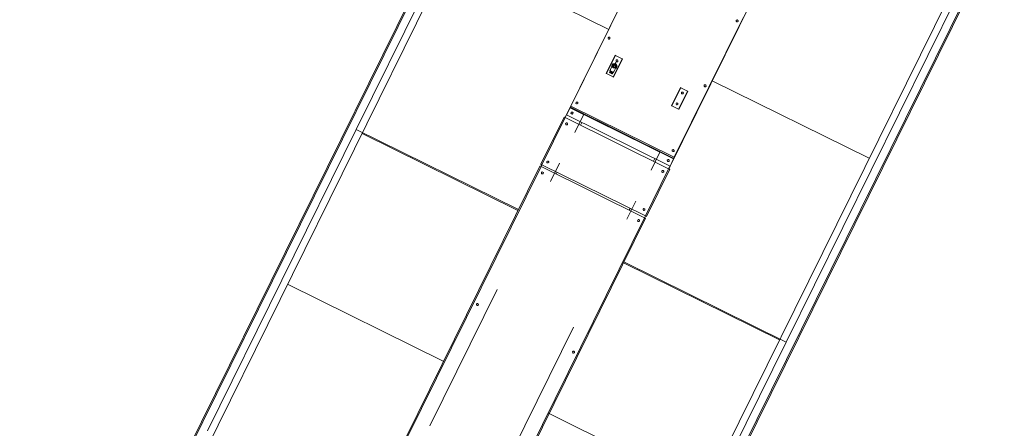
# Model space of a CAD drawing. Header units: metres. Extents: x 135583 to 135939, y 457896 to 458258.
# Tile 337 of 599: x 135804 to 135809, y 457922 to 457924. Entities that reach past the tile are written whole.
import ezdxf

# ---------------------------------------------------------------- set-up
doc = ezdxf.new("R2010")
doc.units = ezdxf.units.M
doc.layers.add('NIEUWE INSTALLATIE', color=250, linetype='Continuous', lineweight=0)

msp = doc.modelspace()

# ---------------------------------------------------------------- linework, layer by layer
at = {"layer": 'NIEUWE INSTALLATIE'}
for p, q in [((135806.7929, 457925.6186), (135804.1341, 457920.2399)), ((135804.1395, 457920.2372), (135806.7983, 457925.6159)), ((135804.2058, 457920.2044), (135806.8647, 457925.5832)), ((135805.797, 457923.5006), (135806.6833, 457925.2935)), ((135807.3402, 457923.3067), (135808.0005, 457924.6424)), ((135808.9265, 457924.5639), (135806.2677, 457919.1852)), ((135807.3148, 457924.5419), (135806.8291, 457923.5594)), ((135806.334, 457919.1524), (135808.9928, 457924.5312)), ((135806.3394, 457919.1498), (135808.9982, 457924.5285)), ((135806.2686, 457924.3774), (135807.0441, 457923.9941)), ((135806.8571, 457923.6158), (135807.1974, 457924.3043)), ((135808.8065, 457924.244), (135807.9203, 457922.4511)), ((135807.7084, 457924.0517), (135807.368, 457923.3632)), ((135807.076, 457923.8668), (135807.0316, 457923.7772)), ((135807.0769, 457923.8664), (135807.0325, 457923.7767)), ((135807.1109, 457923.8495), (135807.0769, 457923.8664)), ((135807.0628, 457923.8175), (135807.0495, 457923.7907)), ((135807.0628, 457923.8175), (135807.0632, 457923.8173)), ((135807.0628, 457923.8175), (135807.0632, 457923.8173)), ((135807.1109, 457923.8495), (135807.0666, 457923.7599)), ((135807.0675, 457923.7594), (135807.1118, 457923.8491)), ((135807.0738, 457923.8218), (135807.0789, 457923.832)), ((135807.074, 457923.8216), (135807.0794, 457923.8325)), ((135807.0812, 457923.8163), (135807.0807, 457923.8087)), ((135807.0325, 457923.7767), (135807.0666, 457923.7599)), ((135807.0495, 457923.7873), (135807.0476, 457923.7835)), ((135807.0495, 457923.7873), (135807.0571, 457923.7835)), ((135807.0504, 457923.7924), (135807.0508, 457923.7922)), ((135807.0517, 457923.7895), (135807.0504, 457923.7869)), ((135807.0508, 457923.7922), (135807.0552, 457923.8012)), ((135807.0552, 457923.8012), (135807.0548, 457923.8014)), ((135807.0571, 457923.7835), (135807.0552, 457923.7797)), ((135807.0571, 457923.7835), (135807.0647, 457923.7798)), ((135807.0647, 457923.7798), (135807.0628, 457923.776)), ((135807.0638, 457923.7802), (135807.0652, 457923.7829)), ((135807.0674, 457923.7818), (135807.0807, 457923.8087)), ((135807.0678, 457923.7838), (135807.0723, 457923.7928)), ((135807.0683, 457923.7836), (135807.0678, 457923.7838)), ((135807.0727, 457923.7925), (135807.0723, 457923.7928)), ((135807.0802, 457923.8089), (135807.0807, 457923.8087)), ((135807.0807, 457923.8087), (135807.0802, 457923.8089)), ((135807.555, 457923.7415), (135808.3305, 457923.3582)), ((135807.3987, 457923.7073), (135807.3544, 457923.6176)), ((135807.3996, 457923.7068), (135807.3553, 457923.6172)), ((135807.4336, 457923.69), (135807.3893, 457923.6003)), ((135807.3902, 457923.5999), (135807.4345, 457923.6895)), ((135807.4336, 457923.69), (135807.3996, 457923.7068)), ((135806.8544, 457923.6104), (135806.8571, 457923.6158)), ((135807.368, 457923.3632), (135806.8571, 457923.6158)), ((135807.3553, 457923.6172), (135807.3893, 457923.6003)), ((135806.8358, 457923.5728), (135806.8291, 457923.5593)), ((135806.8531, 457923.6077), (135806.8358, 457923.5728)), ((135807.3468, 457923.3202), (135806.8358, 457923.5728)), ((135807.3641, 457923.3552), (135806.8531, 457923.6077)), ((135806.8544, 457923.6104), (135807.3654, 457923.3578)), ((135806.9208, 457923.5754), (135806.8764, 457923.4858)), ((135806.8238, 457923.562), (135806.7086, 457923.3289)), ((135806.7139, 457923.3263), (135806.8291, 457923.5593)), ((135806.8291, 457923.5593), (135807.3401, 457923.3067)), ((135806.9045, 457923.5221), (135806.9111, 457923.5356)), ((135805.0614, 457922.0125), (135805.797, 457923.5006)), ((135806.598, 457923.1047), (135805.797, 457923.5006)), ((135805.797, 457923.5006), (135806.598, 457923.1047)), ((135805.8255, 457923.481), (135806.5958, 457923.1002)), ((135807.253, 457923.2996), (135807.2973, 457923.3893)), ((135806.7139, 457923.3263), (135806.7094, 457923.3173)), ((135806.7139, 457923.3263), (135806.7095, 457923.3173)), ((135807.2249, 457923.0737), (135806.7139, 457923.3263)), ((135806.8011, 457923.3334), (135806.7568, 457923.2437)), ((135807.2648, 457923.344), (135807.2715, 457923.3574)), ((135807.3641, 457923.3552), (135807.3468, 457923.3202)), ((135807.3654, 457923.3578), (135807.3641, 457923.3552)), ((135806.7041, 457923.3199), (135806.0394, 457921.9753)), ((135806.0448, 457921.9726), (135806.7095, 457923.3173)), ((135806.7095, 457923.3173), (135807.2205, 457923.0647)), ((135806.7848, 457923.2801), (135806.7892, 457923.289)), ((135807.2249, 457923.0737), (135807.3401, 457923.3067)), ((135807.2303, 457923.071), (135807.3455, 457923.3041)), ((135807.3401, 457923.3067), (135807.3468, 457923.3202)), ((135807.1333, 457923.0576), (135807.1776, 457923.1472)), ((135807.1452, 457923.1019), (135807.1496, 457923.1109)), ((135806.5558, 457921.72), (135807.2205, 457923.0647)), ((135806.5612, 457921.7174), (135807.2259, 457923.062)), ((135807.2205, 457923.0647), (135807.2249, 457923.0737)), ((135807.2205, 457923.0647), (135807.225, 457923.0736)), ((135807.117, 457922.8425), (135807.8874, 457922.4617)), ((135807.9203, 457922.4511), (135807.1193, 457922.847)), ((135807.1193, 457922.847), (135807.9203, 457922.4511)), ((135805.4577, 457922.7369), (135806.2293, 457922.3555)), ((135806.4931, 457922.7103), (135806.1608, 457922.038)), ((135806.5373, 457921.8519), (135806.8696, 457922.5242)), ((135807.9203, 457922.4511), (135807.1847, 457920.9629)), ((135806.7468, 457922.0997), (135807.5196, 457921.7177))]:
    msp.add_line(p, q, dxfattribs=at)
at = {"layer": 'NIEUWE INSTALLATIE', "flags": 128}
msp.add_lwpolyline([(135807.0628, 457923.8175), (135807.0685, 457923.8226), (135807.0762, 457923.8221)], dxfattribs=at)
at = {"layer": 'NIEUWE INSTALLATIE'}
for centre, start, end in [((135807.085, 457923.84), 333.696, 63.696), ((135807.4077, 457923.6805), 153.696, 243.696), ((135806.836, 457923.5281), 153.696, 333.696), ((135807.1915, 457923.0512), 333.696, 153.696)]:
    msp.add_arc(centre, 0.005, start, end, dxfattribs=at)
for centre, major_axis, ratio, start_param, end_param in [((135807.6785, 457924.0364), (0.0026, 0.00427), 1, 1.658063, 4.799655), ((135807.6785, 457924.0364), (-0.00427, 0.0026), 1, 3.228859, 6.370452), ((135807.0452, 457923.9512), (0.00125, 0.00484), 1, 4.505654, 7.647247), ((135807.0452, 457923.9512), (0.0026, 0.00427), 1, 1.658063, 4.799655), ((135807.0769, 457923.8664), (-0.000896, 0.000443), 0.000001, 4.712389, 6.283185), ((135807.0769, 457923.8664), (-0.000896, 0.000443), 0.000001, 0, 1.570796), ((135807.0717, 457923.8131), (-0.0047, 0.0111), 1, 0.711797, 1.235396), ((135807.0717, 457923.8131), (-0.00968, -0.00709), 1, 5.192342, 5.541408), ((135807.0717, 457923.8131), (-0.00591, 0.00807), 1, 0.479978, 3.621571), ((135807.0717, 457923.8131), (-0.0119, -0.0013), 1, 4.668756, 5.715953), ((135807.0717, 457923.8131), (-0.00891, -0.00454), 1, 2.211653, 5.353245), ((135807.0717, 457923.8131), (0.00463, 0.00713), 1, 1.688033, 2.735231), ((135807.0717, 457923.8131), (-0.00812, 0.00494), 1, 3.228853, 6.370445), ((135807.0717, 457923.8131), (0.0039, 0.00641), 1, 1.658037, 4.79963), ((135807.0717, 457923.8131), (-0.00201, 0.00826), 1, 6.108652, 7.15585), ((135807.0717, 457923.8131), (-0.00668, -0.0034), 1, 2.211632, 5.353225), ((135807.0717, 457923.8131), (0.0034, 0.0115), 1, 0.349091, 0.87269), ((135807.0717, 457923.8131), (-0.00118, 0.00486), 1, 0.872677, 4.01427), ((135807.0717, 457923.8131), (-0.00351, -0.00356), 1, 1.889882, 5.031474), ((135807.0717, 457923.8131), (-0.012, 0.0003), 1, 3.752471, 4.799668), ((135807.0717, 457923.8131), (-0.00968, -0.00709), 1, 3.621584, 4.145183), ((135807.0717, 457923.8131), (-0.00632, -0.00569), 1, 2.99703, 4.044228), ((135807.0717, 457923.8131), (-0.00826, -0.00201), 1, 1.396238, 2.443435), ((135807.0717, 457923.8131), (-0.00713, 0.00463), 1, 3.258819, 4.306017), ((135807.0717, 457923.8131), (-0.00769, 0.00468), 1, 3.228846, 3.935767), ((135807.085, 457923.84), (-0.00486, -0.00118), 1, 5.585062, 7.155858), ((135807.085, 457923.84), (-0.00494, 0.00077), 1, 4.406956, 5.977753), ((135807.0717, 457923.8131), (-0.00225, 0.00871), 1, 4.349653, 4.698719), ((135807.0717, 457923.8131), (-0.0103, 0.0062), 1, 3.228859, 4.276057), ((135807.0717, 457923.8131), (-0.0111, -0.0047), 1, 2.282596, 3.329793), ((135807.085, 457923.84), (-0.00486, -0.00118), 1, 0.872677, 2.443474), ((135807.1109, 457923.8495), (-0.000896, 0.000443), 0.000001, 3.141593, 4.712389), ((135807.1109, 457923.8495), (-0.000896, 0.000443), 0.000001, 1.570796, 3.141593), ((135807.0325, 457923.7767), (-0.000896, 0.000443), 0.000001, 4.712389, 6.283185), ((135807.0325, 457923.7767), (-0.000896, 0.000443), 0.000001, 0, 1.570796), ((135807.0549, 457923.779), (-0.00762, 0.00377), 0.000001, 5.934119, 6.294953), ((135807.0549, 457923.779), (-0.00762, 0.00377), 0.000001, 0, 1.045033), ((135807.0584, 457923.7862), (-0.00896, 0.00443), 0.000001, 0, 3.137074), ((135807.0593, 457923.788), (-0.00896, 0.00443), 0.000001, 5.235286, 6.283185), ((135807.0593, 457923.788), (-0.00852, 0.00421), 0.000001, 5.240037, 6.283185), ((135807.0549, 457923.779), (-0.00762, 0.00377), 0.000001, 1.047198, 2.086621), ((135807.0584, 457923.7862), (-0.00427, 0.0026), 1, 0.507951, 1.65805), ((135807.0584, 457923.7862), (0.0026, 0.00427), 1, 3.228872, 4.799668), ((135807.0549, 457923.779), (-0.00762, 0.00377), 0.000001, 2.094395, 3.135389), ((135807.0549, 457923.779), (-0.00762, 0.00377), 0.000001, 3.141593, 3.478458), ((135807.0593, 457923.788), (-0.00852, 0.00421), 0.000001, 3.141993, 4.18879), ((135807.0593, 457923.788), (-0.00896, 0.00443), 0.000001, 3.143012, 4.18879), ((135807.0717, 457923.8131), (0.00239, 0.00816), 1, 2.443487, 3.490684), ((135807.0717, 457923.8131), (0.0039, 0.0114), 1, 4.232411, 4.581476), ((135807.0666, 457923.7599), (-0.000896, 0.000443), 0.000001, 3.141593, 4.712389), ((135807.0666, 457923.7599), (-0.000896, 0.000443), 0.000001, 1.570796, 3.141593), ((135807.5203, 457923.7163), (-0.00468, -0.00177), 1, 5.462566, 8.604158), ((135807.5203, 457923.7163), (0.0026, 0.00427), 1, 4.799655, 7.941248), ((135807.3996, 457923.7068), (-0.000896, 0.000443), 0.000001, 4.712389, 6.283185), ((135807.3996, 457923.7068), (-0.000896, 0.000443), 0.000001, 0, 1.570796), ((135807.4077, 457923.6805), (-0.00118, 0.00486), 1, 5.585066, 7.155863), ((135807.4077, 457923.6805), (-0.00404, -0.00295), 1, 0.479972, 2.050768), ((135807.4077, 457923.6805), (-0.00403, -0.00295), 1, 2.050755, 3.621552), ((135807.4336, 457923.69), (-0.000896, 0.000443), 0.000001, 3.141593, 4.712389), ((135807.4336, 457923.69), (-0.000896, 0.000443), 0.000001, 1.570796, 3.141593), ((135806.887, 457923.6311), (-0.00446, -0.00227), 1, 5.353225, 8.494817), ((135806.887, 457923.6311), (0.0026, 0.00427), 1, 4.799655, 7.941248), ((135807.3553, 457923.6172), (-0.000896, 0.000443), 0.000001, 4.712389, 6.283185), ((135807.3553, 457923.6172), (-0.000896, 0.000443), 0.000001, 0, 1.570796), ((135807.3812, 457923.6267), (-0.00446, -0.00227), 1, 5.35323, 6.924026), ((135807.3812, 457923.6267), (-0.00486, -0.00118), 1, 4.014232, 5.585028), ((135807.3812, 457923.6267), (0.00077, 0.00494), 1, 2.836173, 4.406969), ((135807.3812, 457923.6267), (-0.00118, 0.00486), 1, 4.014283, 5.585079), ((135806.8531, 457923.6077), (0.00133, 0.00269), 0.000001, 4.712389, 6.283186), ((135806.8626, 457923.5818), (-0.00486, -0.00118), 1, 5.585028, 8.726621), ((135806.8626, 457923.5818), (0.00155, 0.00475), 1, 4.567821, 7.709414), ((135807.3893, 457923.6003), (-0.000896, 0.000443), 0.000001, 3.141593, 4.712389), ((135807.3893, 457923.6003), (-0.000896, 0.000443), 0.000001, 1.570796, 3.141593), ((135806.8291, 457923.5593), (-0.00538, 0.00266), 0.000001, 0, 1.570796), ((135806.836, 457923.5281), (-0.00356, 0.00351), 1, 3.460673, 6.602265), ((135807.3621, 457923.3963), (-0.00118, 0.00486), 1, 0.872639, 4.014232), ((135807.3621, 457923.3963), (-0.00494, 0.00077), 1, 2.83616, 5.977753), ((135806.7139, 457923.3263), (-0.00538, 0.00266), 0.000001, 0, 1.570796), ((135806.7429, 457923.3398), (-0.00404, -0.00295), 1, 5.192355, 8.333947), ((135806.7429, 457923.3398), (-0.00427, 0.0026), 1, 3.228885, 6.370477), ((135807.3377, 457923.347), (-0.00427, 0.0026), 1, 0.087266, 3.228859), ((135807.3377, 457923.347), (-0.00494, 0.00077), 1, 2.83616, 5.977753), ((135807.368, 457923.3632), (0.00266, 0.00538), 0.000001, 3.141592, 4.712388), ((135806.7095, 457923.3173), (-0.00538, 0.00266), 0.000001, 0, 1.570796), ((135806.7164, 457923.286), (-0.00058, 0.00497), 1, 0.995151, 4.136744), ((135806.7164, 457923.286), (-0.00446, -0.00227), 1, 2.211622, 5.353214), ((135807.3111, 457923.2932), (-0.00486, -0.00118), 1, 5.58506, 8.726653), ((135807.3111, 457923.2932), (-0.00323, 0.00382), 1, 3.550614, 6.692206), ((135807.3401, 457923.3067), (-0.00538, 0.00266), 0.000001, 1.570796, 3.141593), ((135807.2181, 457923.1049), (0.0026, 0.00427), 1, 1.658063, 4.799655), ((135807.2181, 457923.1049), (0.00155, 0.00475), 1, 4.567821, 7.709414), ((135807.1915, 457923.0512), (-0.00486, -0.00118), 1, 5.585054, 8.726646), ((135807.2205, 457923.0647), (-0.00538, 0.00266), 0.000001, 1.570796, 3.141593), ((135807.2249, 457923.0737), (-0.00538, 0.00266), 0.000001, 1.570796, 3.141593), ((135806.3951, 457922.6361), (-0.00195, 0.00461), 1, 3.853392, 6.994985), ((135806.3951, 457922.6361), (-0.00295, 0.00403), 1, 0.479953, 3.621545), ((135806.8702, 457922.4012), (-0.00118, 0.00486), 1, 0.872677, 4.01427), ((135806.8702, 457922.4012), (-0.00404, -0.00295), 1, 2.050762, 5.192354)]:
    msp.add_ellipse(centre, major_axis=major_axis, ratio=ratio, start_param=start_param, end_param=end_param, dxfattribs=at)
for points in [[(135807.061, 457923.8184), (135807.0605, 457923.8174), (135807.0594, 457923.8153), (135807.0584, 457923.8132), (135807.0579, 457923.8122)], [(135807.064, 457923.8246), (135807.0635, 457923.8236), (135807.0625, 457923.8216), (135807.0615, 457923.8195), (135807.061, 457923.8184)], [(135807.0619, 457923.8125), (135807.0623, 457923.8132), (135807.063, 457923.8147), (135807.0637, 457923.8161), (135807.0641, 457923.8169)], [(135807.0647, 457923.8084), (135807.0642, 457923.8091), (135807.0633, 457923.8105), (135807.0624, 457923.8118), (135807.0619, 457923.8125)], [(135807.071, 457923.8251), (135807.0698, 457923.825), (135807.0675, 457923.8249), (135807.0652, 457923.8247), (135807.064, 457923.8246)], [(135807.0641, 457923.8169), (135807.0645, 457923.8176), (135807.0652, 457923.8191), (135807.0659, 457923.8206), (135807.0663, 457923.8213)], [(135807.0663, 457923.8213), (135807.0671, 457923.8213), (135807.0687, 457923.8214), (135807.0704, 457923.8215), (135807.0712, 457923.8216)], [(135807.0779, 457923.8255), (135807.0767, 457923.8255), (135807.0745, 457923.8253), (135807.0721, 457923.8252), (135807.071, 457923.8251)], [(135807.0712, 457923.8216), (135807.072, 457923.8216), (135807.0737, 457923.8218), (135807.0753, 457923.8219), (135807.0761, 457923.8219)], [(135807.0761, 457923.8219), (135807.0765, 457923.8212), (135807.0774, 457923.8199), (135807.0783, 457923.8185), (135807.0788, 457923.8178)], [(135807.0793, 457923.8093), (135807.079, 457923.8086), (135807.0782, 457923.8071), (135807.0775, 457923.8057), (135807.0772, 457923.8049)], [(135807.0817, 457923.8198), (135807.0811, 457923.8207), (135807.0798, 457923.8227), (135807.0785, 457923.8246), (135807.0779, 457923.8255)], [(135807.0788, 457923.8178), (135807.0793, 457923.8171), (135807.0802, 457923.8158), (135807.0811, 457923.8144), (135807.0815, 457923.8137)], [(135807.0815, 457923.8137), (135807.0812, 457923.813), (135807.0804, 457923.8116), (135807.0797, 457923.8101), (135807.0793, 457923.8093)], [(135807.0856, 457923.814), (135807.0849, 457923.8149), (135807.0837, 457923.8168), (135807.0824, 457923.8188), (135807.0817, 457923.8198)], [(135807.0825, 457923.8078), (135807.083, 457923.8088), (135807.084, 457923.8109), (135807.085, 457923.813), (135807.0856, 457923.814)], [(135807.0476, 457923.7835), (135807.0475, 457923.7833), (135807.0473, 457923.7829), (135807.0473, 457923.7828), (135807.0473, 457923.7828)], [(135807.0473, 457923.7828), (135807.0473, 457923.7828), (135807.0473, 457923.7829), (135807.0475, 457923.7833), (135807.0476, 457923.7835)], [(135807.0476, 457923.7835), (135807.0481, 457923.783), (135807.0492, 457923.782), (135807.0504, 457923.7813), (135807.0511, 457923.7809)], [(135807.0511, 457923.7809), (135807.0517, 457923.7806), (135807.0531, 457923.7801), (135807.0545, 457923.7798), (135807.0552, 457923.7797)], [(135807.0552, 457923.7797), (135807.0557, 457923.7792), (135807.0568, 457923.7782), (135807.0581, 457923.7775), (135807.0587, 457923.7772)], [(135807.0587, 457923.7772), (135807.0594, 457923.7769), (135807.0607, 457923.7763), (135807.0621, 457923.7761), (135807.0628, 457923.776)], [(135807.0625, 457923.7753), (135807.0625, 457923.7753), (135807.0626, 457923.7754), (135807.0627, 457923.7757), (135807.0628, 457923.776)], [(135807.0628, 457923.776), (135807.0627, 457923.7757), (135807.0626, 457923.7754), (135807.0625, 457923.7753), (135807.0625, 457923.7753)], [(135807.0674, 457923.8043), (135807.0669, 457923.805), (135807.066, 457923.8063), (135807.0651, 457923.8077), (135807.0647, 457923.8084)], [(135807.0723, 457923.8046), (135807.0714, 457923.8046), (135807.0698, 457923.8045), (135807.0682, 457923.8044), (135807.0674, 457923.8043)], [(135807.0772, 457923.8049), (135807.0764, 457923.8049), (135807.0747, 457923.8048), (135807.0731, 457923.8047), (135807.0723, 457923.8046)], [(135807.0794, 457923.8016), (135807.0799, 457923.8026), (135807.0809, 457923.8046), (135807.082, 457923.8067), (135807.0825, 457923.8078)]]:
    msp.add_open_spline(points, degree=3, dxfattribs=at)

doc.saveas('drawing.dxf')
